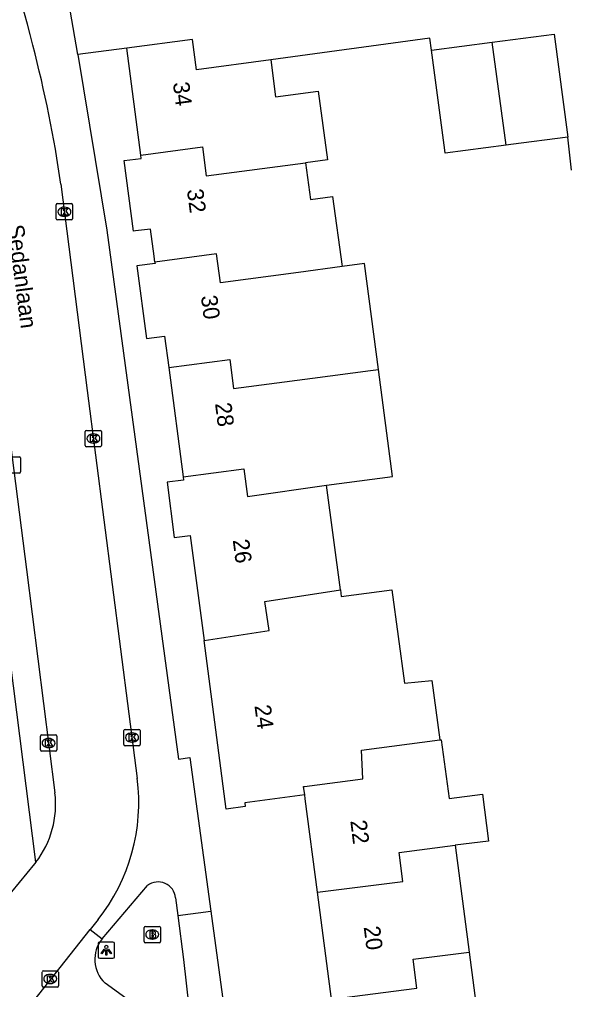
# Model space of a CAD drawing. Extents: x 158474 to 159560, y 388525 to 389605.
# Drawn here: x 159393.2 to 159426.9, y 389150.5 to 389209.9 of the extents above; entities that cross this region are included whole.
import ezdxf

# ---------------------------------------------------------------- set-up
doc = ezdxf.new("R2010")
doc.units = 0
for name, color, linetype in [('IMGEO_Brandkraan', 7, 'Continuous'), ('IMGEO_Kolk', 7, 'Continuous'), ('IMGEO_Lichtpunt', 7, 'Continuous'), ('IMGEO_Openbare_ruimte_label', 7, 'Continuous'), ('IMGEO_Pand', 7, 'Continuous'), ('IMGEO_Pand_nummerreeks', 7, 'Continuous'), ('IMGEO_Rijbaan_lokaal_open', 7, 'Continuous'), ('IMGEO_Voetpad_open', 7, 'Continuous')]:
    doc.layers.add(name, color=color, linetype=linetype)

msp = doc.modelspace()

# ---------------------------------------------------------------- linework, layer by layer
at = {"layer": 'IMGEO_Brandkraan'}
for p, q in [((159400.84, 389153.421), (159400.84, 389154.273)), ((159400.915, 389154.347), (159401.767, 389154.347)), ((159401.841, 389154.273), (159401.841, 389153.421)), ((159401.328, 389154.127), (159401.353, 389154.127)), ((159401.767, 389153.347), (159400.915, 389153.347)), ((159401.351, 389153.567), (159401.326, 389153.567))]:
    msp.add_line(p, q, dxfattribs=at)
for points in [[(159400.84, 389153.421), (159400.84, 389154.273)], [(159400.915, 389154.347), (159401.767, 389154.347)], [(159401.841, 389154.273), (159401.841, 389153.421)], [(159401.188, 389154.047), (159401.188, 389153.647), (159401.401, 389153.647)], [(159401.419, 389154.047), (159401.188, 389154.047)], [(159401.367, 389153.966), (159401.313, 389153.966), (159401.313, 389153.89)], [(159401.313, 389153.89), (159401.366, 389153.89)], [(159401.375, 389153.814), (159401.313, 389153.814), (159401.313, 389153.733)], [(159401.313, 389153.733), (159401.375, 389153.733)], [(159401.767, 389153.347), (159400.915, 389153.347)]]:
    msp.add_lwpolyline(points, dxfattribs=at)
for centre, radius, start, end in [((159400.917, 389154.271), 0.0765, 91.55205, 178.44795), ((159400.917, 389154.271), 0.0765, 91.55205, 178.44795), ((159401.765, 389154.271), 0.0765, 1.55205, 88.44795), ((159401.765, 389154.271), 0.0765, 1.55205, 88.44795), ((159401.368, 389153.928), 0.0379, 267.82845, 90.93552), ((159401.376, 389153.773), 0.0404, 269.87594, 90.50774), ((159401.407, 389153.898), 0.251, 268.66757, 293.53466), ((159401.423, 389153.902), 0.145, 59.4692, 91.53667), ((159401.448, 389153.949), 0.0922, 285.51372, 58.15012), ((159401.453, 389153.757), 0.105, 301.31148, 78.98903), ((159400.917, 389153.423), 0.0765, 181.55205, 268.44795), ((159400.917, 389153.423), 0.0765, 181.55205, 268.44795), ((159401.765, 389153.423), 0.0765, 271.55205, 358.44795), ((159401.765, 389153.423), 0.0765, 271.55205, 358.44795)]:
    msp.add_arc(centre, radius, start, end, dxfattribs=at)
for centre, major_axis, ratio, start_param, end_param in [((159401.327, 389153.847), (-0.387, 0.002), 0.722429, 4.712389, 7.853982), ((159401.352, 389153.847), (-0.39, 0.002), 0.717154, 1.570796, 4.712389)]:
    msp.add_ellipse(centre, major_axis=major_axis, ratio=ratio, start_param=start_param, end_param=end_param, dxfattribs=at)
at = {"layer": 'IMGEO_Kolk'}
for p, q in [((159395.461, 389197.663), (159395.461, 389198.515)), ((159395.536, 389198.589), (159396.388, 389198.589)), ((159395.949, 389198.369), (159395.974, 389198.369)), ((159396.462, 389198.515), (159396.462, 389197.663)), ((159396.388, 389197.589), (159395.536, 389197.589)), ((159395.972, 389197.809), (159395.947, 389197.809)), ((159397.237, 389183.783), (159397.237, 389184.635)), ((159397.312, 389184.709), (159398.164, 389184.709)), ((159397.725, 389184.489), (159397.75, 389184.489)), ((159398.238, 389184.635), (159398.238, 389183.783)), ((159397.748, 389183.929), (159397.723, 389183.929)), ((159398.164, 389183.709), (159397.312, 389183.709)), ((159392.354, 389183.093), (159393.206, 389183.093)), ((159393.28, 389183.019), (159393.28, 389182.167)), ((159393.206, 389182.093), (159392.354, 389182.093)), ((159399.599, 389165.481), (159399.599, 389166.333)), ((159399.674, 389166.407), (159400.526, 389166.407)), ((159400.087, 389166.187), (159400.112, 389166.187)), ((159400.6, 389166.333), (159400.6, 389165.481)), ((159394.491, 389165.144), (159394.491, 389165.996)), ((159394.566, 389166.07), (159395.418, 389166.07)), ((159394.979, 389165.85), (159395.004, 389165.85)), ((159395.492, 389165.996), (159395.492, 389165.144)), ((159400.11, 389165.627), (159400.085, 389165.627)), ((159395.418, 389165.07), (159394.566, 389165.07)), ((159395.002, 389165.29), (159394.977, 389165.29)), ((159400.526, 389165.407), (159399.674, 389165.407)), ((159394.596, 389150.703), (159394.596, 389151.555)), ((159394.671, 389151.629), (159395.523, 389151.629)), ((159395.084, 389151.409), (159395.109, 389151.409)), ((159395.597, 389151.555), (159395.597, 389150.703)), ((159395.107, 389150.849), (159395.082, 389150.849)), ((159395.523, 389150.629), (159394.671, 389150.629))]:
    msp.add_line(p, q, dxfattribs=at)
for points in [[(159395.461, 389197.663), (159395.461, 389198.515)], [(159395.536, 389198.589), (159396.388, 389198.589)], [(159395.782, 389198.289), (159395.905, 389198.289), (159395.905, 389198.138), (159396.035, 389198.289), (159396.199, 389198.289), (159396.053, 389198.138), (159396.206, 389197.889), (159396.054, 389197.889), (159395.969, 389198.053), (159395.905, 389197.986), (159395.905, 389197.889), (159395.782, 389197.889), (159395.782, 389198.289)], [(159396.462, 389198.515), (159396.462, 389197.663)], [(159396.388, 389197.589), (159395.536, 389197.589)], [(159397.237, 389183.783), (159397.237, 389184.635)], [(159397.312, 389184.709), (159398.164, 389184.709)], [(159398.238, 389184.635), (159398.238, 389183.783)], [(159397.558, 389184.409), (159397.681, 389184.409), (159397.681, 389184.258), (159397.811, 389184.409), (159397.975, 389184.409), (159397.829, 389184.258), (159397.982, 389184.009), (159397.83, 389184.009), (159397.745, 389184.173), (159397.681, 389184.106), (159397.681, 389184.009), (159397.558, 389184.009), (159397.558, 389184.409)], [(159398.164, 389183.709), (159397.312, 389183.709)], [(159392.354, 389183.093), (159393.206, 389183.093)], [(159393.28, 389183.019), (159393.28, 389182.167)], [(159393.206, 389182.093), (159392.354, 389182.093)], [(159399.599, 389165.481), (159399.599, 389166.333)], [(159399.674, 389166.407), (159400.526, 389166.407)], [(159399.92, 389166.107), (159400.043, 389166.107), (159400.043, 389165.956), (159400.173, 389166.107), (159400.337, 389166.107), (159400.191, 389165.956), (159400.344, 389165.707), (159400.192, 389165.707), (159400.107, 389165.871), (159400.043, 389165.804), (159400.043, 389165.707), (159399.92, 389165.707), (159399.92, 389166.107)], [(159400.6, 389166.333), (159400.6, 389165.481)], [(159394.491, 389165.144), (159394.491, 389165.996)], [(159394.566, 389166.07), (159395.418, 389166.07)], [(159394.812, 389165.77), (159394.935, 389165.77), (159394.935, 389165.619), (159395.065, 389165.77), (159395.229, 389165.77), (159395.083, 389165.619), (159395.236, 389165.37), (159395.084, 389165.37), (159394.999, 389165.534), (159394.935, 389165.467), (159394.935, 389165.37), (159394.812, 389165.37), (159394.812, 389165.77)], [(159395.492, 389165.996), (159395.492, 389165.144)], [(159395.418, 389165.07), (159394.566, 389165.07)], [(159400.526, 389165.407), (159399.674, 389165.407)], [(159394.596, 389150.703), (159394.596, 389151.555)], [(159394.671, 389151.629), (159395.523, 389151.629)], [(159394.917, 389151.329), (159395.04, 389151.329), (159395.04, 389151.178), (159395.17, 389151.329), (159395.334, 389151.329), (159395.188, 389151.178), (159395.341, 389150.929), (159395.189, 389150.929), (159395.104, 389151.093), (159395.04, 389151.026), (159395.04, 389150.929), (159394.917, 389150.929), (159394.917, 389151.329)], [(159395.597, 389151.555), (159395.597, 389150.703)], [(159395.523, 389150.629), (159394.671, 389150.629)]]:
    msp.add_lwpolyline(points, dxfattribs=at)
for centre, start, end in [((159395.538, 389198.513), 91.55205, 178.44795), ((159395.538, 389198.513), 91.55205, 178.44795), ((159396.386, 389198.513), 1.55205, 88.44795), ((159396.386, 389198.513), 1.55205, 88.44795), ((159395.538, 389197.665), 181.55205, 268.44795), ((159395.538, 389197.665), 181.55205, 268.44795), ((159396.386, 389197.665), 271.55205, 358.44795), ((159396.386, 389197.665), 271.55205, 358.44795), ((159397.314, 389184.633), 91.55205, 178.44795), ((159397.314, 389184.633), 91.55205, 178.44795), ((159398.162, 389184.633), 1.55205, 88.44795), ((159398.162, 389184.633), 1.55205, 88.44795), ((159397.314, 389183.785), 181.55205, 268.44795), ((159397.314, 389183.785), 181.55205, 268.44795), ((159398.162, 389183.785), 271.55205, 358.44795), ((159398.162, 389183.785), 271.55205, 358.44795), ((159393.204, 389183.017), 1.55205, 88.44795), ((159393.204, 389183.017), 1.55205, 88.44795), ((159393.204, 389182.169), 271.55205, 358.44795), ((159393.204, 389182.169), 271.55205, 358.44795), ((159399.676, 389166.331), 91.55205, 178.44795), ((159399.676, 389166.331), 91.55205, 178.44795), ((159400.524, 389166.331), 1.55205, 88.44795), ((159400.524, 389166.331), 1.55205, 88.44795), ((159394.568, 389165.994), 91.55205, 178.44795), ((159394.568, 389165.994), 91.55205, 178.44795), ((159395.416, 389165.994), 1.55205, 88.44795), ((159395.416, 389165.994), 1.55205, 88.44795), ((159394.568, 389165.146), 181.55205, 268.44795), ((159394.568, 389165.146), 181.55205, 268.44795), ((159395.416, 389165.146), 271.55205, 358.44795), ((159395.416, 389165.146), 271.55205, 358.44795), ((159399.676, 389165.483), 181.55205, 268.44795), ((159399.676, 389165.483), 181.55205, 268.44795), ((159400.524, 389165.483), 271.55205, 358.44795), ((159400.524, 389165.483), 271.55205, 358.44795), ((159394.673, 389151.553), 91.55205, 178.44795), ((159394.673, 389151.553), 91.55205, 178.44795), ((159395.521, 389151.553), 1.55205, 88.44795), ((159395.521, 389151.553), 1.55205, 88.44795), ((159394.673, 389150.705), 181.55205, 268.44795), ((159394.673, 389150.705), 181.55205, 268.44795), ((159395.521, 389150.705), 271.55205, 358.44795), ((159395.521, 389150.705), 271.55205, 358.44795)]:
    msp.add_arc(centre, 0.0765, start, end, dxfattribs=at)
for centre, major_axis, ratio, start_param, end_param in [((159395.948, 389198.089), (-0.387, 0.002), 0.722429, 4.712389, 7.853982), ((159395.973, 389198.089), (-0.39, 0.002), 0.717154, 1.570796, 4.712389), ((159397.724, 389184.209), (-0.387, 0.002), 0.722429, 4.712389, 7.853982), ((159397.749, 389184.209), (-0.39, 0.002), 0.717154, 1.570796, 4.712389), ((159400.086, 389165.907), (-0.387, 0.002), 0.722429, 4.712389, 7.853982), ((159400.111, 389165.907), (-0.39, 0.002), 0.717154, 1.570796, 4.712389), ((159394.978, 389165.57), (-0.387, 0.002), 0.722429, 4.712389, 7.853982), ((159395.003, 389165.57), (-0.39, 0.002), 0.717154, 1.570796, 4.712389), ((159395.083, 389151.129), (-0.387, 0.002), 0.722429, 4.712389, 7.853982), ((159395.108, 389151.129), (-0.39, 0.002), 0.717154, 1.570796, 4.712389)]:
    msp.add_ellipse(centre, major_axis=major_axis, ratio=ratio, start_param=start_param, end_param=end_param, dxfattribs=at)
at = {"layer": 'IMGEO_Lichtpunt'}
for p, q in [((159398.028, 389153.294), (159398.028, 389152.487)), ((159398.028, 389153.294), (159398.028, 389152.487)), ((159398.93, 389153.389), (159398.122, 389153.389)), ((159398.93, 389153.389), (159398.122, 389153.389)), ((159399.024, 389152.487), (159399.024, 389153.294)), ((159399.024, 389152.487), (159399.024, 389153.294)), ((159398.122, 389152.393), (159398.93, 389152.393)), ((159398.122, 389152.393), (159398.93, 389152.393))]:
    msp.add_line(p, q, dxfattribs=at)
for points in [[(159398.402, 389152.958), (159398.441, 389152.93), (159398.253, 389152.668), (159398.215, 389152.695), (159398.402, 389152.958)], [(159398.504, 389152.91), (159398.551, 389152.91), (159398.551, 389152.588), (159398.504, 389152.588), (159398.504, 389152.91)], [(159398.614, 389152.93), (159398.652, 389152.957), (159398.839, 389152.695), (159398.8, 389152.667), (159398.614, 389152.93)]]:
    msp.add_lwpolyline(points, dxfattribs=at)
msp.add_circle((159398.527, 389153.092), 0.0994, dxfattribs=at)
for centre, start, end in [((159398.122, 389153.294), 90, 180), ((159398.122, 389153.294), 90, 180), ((159398.93, 389153.294), 0, 90), ((159398.93, 389153.294), 0, 90), ((159398.122, 389152.487), 180, 270), ((159398.122, 389152.487), 180, 270), ((159398.93, 389152.487), 270, 0), ((159398.93, 389152.487), 270, 360)]:
    msp.add_arc(centre, 0.0946, start, end, dxfattribs=at)
at = {"layer": 'IMGEO_Pand'}
for points in [[(159422.153, 389208.459), (159425.94, 389208.957), (159426.768, 389202.66)], [(159408.591, 389207.383), (159404.041, 389206.785), (159403.799, 389208.626), (159399.777, 389208.097)], [(159418.437, 389207.971), (159422.153, 389208.459)], [(159423.001, 389202.165), (159422.153, 389208.459)], [(159400.636, 389201.561), (159399.777, 389208.097)], [(159423.001, 389202.165), (159419.265, 389201.673), (159419.242, 389201.85), (159418.437, 389207.971)], [(159408.591, 389207.383), (159408.89, 389205.114), (159411.503, 389205.467), (159412.071, 389201.267), (159410.722, 389201.087)], [(159426.768, 389202.66), (159423.298, 389202.204), (159423.001, 389202.165)], [(159400.636, 389201.561), (159404.408, 389202.067), (159404.647, 389200.279), (159410.722, 389201.087)], [(159401.498, 389195.005), (159401.449, 389195.376), (159401.231, 389197.032), (159400.319, 389196.912), (159400.181, 389196.894), (159399.612, 389201.217), (159400.663, 389201.355), (159400.636, 389201.561)], [(159410.722, 389201.087), (159411.026, 389198.836), (159412.375, 389199.019), (159412.955, 389194.735)], [(159412.955, 389194.735), (159410.301, 389194.376), (159405.512, 389193.728), (159405.27, 389195.516), (159401.498, 389195.005)], [(159401.498, 389195.005), (159401.51, 389194.913), (159400.392, 389194.77), (159400.992, 389190.34), (159402.093, 389190.481), (159402.347, 389188.546)], [(159415.188, 389188.435), (159414.336, 389194.92), (159412.955, 389194.735)], [(159402.347, 389188.546), (159406.078, 389189.037), (159406.311, 389187.268), (159411.152, 389187.904), (159414.707, 389188.371), (159415.188, 389188.435)], [(159402.347, 389188.546), (159403.225, 389181.865)], [(159412.014, 389181.346), (159416.05, 389181.876), (159415.188, 389188.435)], [(159403.225, 389181.865), (159406.95, 389182.35), (159407.174, 389180.665), (159412.014, 389181.346)], [(159403.225, 389181.865), (159403.252, 389181.657), (159402.261, 389181.527), (159402.677, 389178.145), (159403.668, 389178.275), (159404.514, 389171.84)], [(159412.856, 389174.939), (159412.014, 389181.346)], [(159404.514, 389171.84), (159408.504, 389172.448), (159408.232, 389174.235), (159412.856, 389174.939)], [(159412.856, 389174.939), (159412.909, 389174.535), (159416.01, 389174.942), (159416.773, 389169.233), (159418.449, 389169.389), (159418.934, 389165.758)], [(159410.671, 389162.402), (159407.004, 389161.916), (159407.035, 389161.68), (159405.869, 389161.527), (159405.417, 389164.971), (159404.514, 389171.84)], [(159410.671, 389162.402), (159410.605, 389162.909), (159410.665, 389162.917), (159414.232, 389163.375), (159414.146, 389165.129), (159418.934, 389165.758)], [(159418.934, 389165.758), (159419.032, 389165.771), (159419.504, 389162.177), (159421.564, 389162.436), (159421.926, 389159.569), (159419.881, 389159.311)], [(159411.455, 389156.441), (159410.703, 389162.162), (159410.671, 389162.402)], [(159411.455, 389156.441), (159416.669, 389157.098), (159416.444, 389158.878), (159419.881, 389159.311)], [(159419.881, 389159.311), (159420.74, 389152.779)], [(159412.316, 389149.895), (159411.455, 389156.441)], [(159412.316, 389149.895), (159417.536, 389150.56), (159417.31, 389152.341), (159420.74, 389152.779)], [(159420.74, 389152.779), (159421.601, 389146.223)]]:
    msp.add_lwpolyline(points, dxfattribs=at)
at = {"layer": 'IMGEO_Rijbaan_lokaal_open'}
for points in [[(159396.789, 389207.705), (159396.315, 389210.418)], [(159418.437, 389207.971), (159418.339, 389208.715), (159408.591, 389207.383)], [(159399.777, 389208.097), (159396.789, 389207.705)], [(159427.004, 389200.644), (159426.768, 389202.66)], [(159395.749, 389199.768), (159397.36, 389187.156), (159400.42, 389163.409)], [(159391.956, 389189.26), (159393.65, 389176.199), (159395.378, 389162.527)], [(159394.218, 389158.279), (159394.129, 389158.166), (159392.732, 389156.452)], [(159402.899, 389155.005), (159404.922, 389155.278)], [(159402.899, 389155.005), (159403.247, 389152.328), (159403.575, 389149.43)], [(159404.922, 389155.278), (159406.712, 389142.099), (159407.792, 389142.261), (159408.505, 389137.355), (159410.823, 389137.701), (159411.432, 389134.013), (159421.753, 389135.418), (159421.608, 389136.287)], [(159398.024, 389154.767), (159397.54, 389154.156)], [(159392.55, 389147.845), (159397.54, 389154.156)], [(159397.54, 389154.156), (159398.263, 389153.588)], [(159401.969, 389148.316), (159398.453, 389150.866)]]:
    msp.add_lwpolyline(points, dxfattribs=at)
for centre, radius, start, end in [((159340.572, 389195.252), 55.021, 13.69819, 24.83175), ((159320.383, 389188.962), 76.137, 8.15921, 14.69871), ((159388.965, 389161.932), 11.55, 321.66002, 7.34785), ((159389.651, 389161.809), 5.772, 322.30346, 7.14979), ((159399.852, 389152.331), 2.026, 141.65744, 226.32828)]:
    msp.add_arc(centre, radius, start, end, dxfattribs=at)
at = {"layer": 'IMGEO_Voetpad_open'}
for points in [[(159396.789, 389207.705), (159398.564, 389196.965), (159402.945, 389164.574), (159403.645, 389164.676), (159404.922, 389155.278)], [(159394.218, 389158.279), (159390.288, 389189.043), (159391.956, 389189.26)], [(159398.263, 389153.588), (159401.047, 389156.842)], [(159402.758, 389156.086), (159402.899, 389155.005)]]:
    msp.add_lwpolyline(points, dxfattribs=at)
msp.add_arc((159401.704, 389156.015), 1.056, 3.86832, 128.45551, dxfattribs=at)

# ---------------------------------------------------------------- texts
at = {"layer": 'IMGEO_Openbare_ruimte_label'}
msp.add_text('Sedanlaan', height=1, rotation=277.40918, dxfattribs=at).set_placement((159392.477, 389197.241))
at = {"layer": 'IMGEO_Pand_nummerreeks'}
for s, rotation, p in [('34', 277.48835, (159402.598, 389205.977)), ('32', 277.48835, (159403.457, 389199.433)), ('30', 277.48835, (159404.313, 389192.921)), ('28', 277.48835, (159405.177, 389186.351)), ('26', 277.32792, (159406.264, 389177.995)), ('24', 277.66024, (159407.593, 389167.851)), ('22', 276.9555, (159413.461, 389160.808)), ('20', 277.48913, (159414.277, 389154.313))]:
    msp.add_text(s, height=1, rotation=rotation, dxfattribs=at).set_placement(p)

doc.saveas('drawing.dxf')
